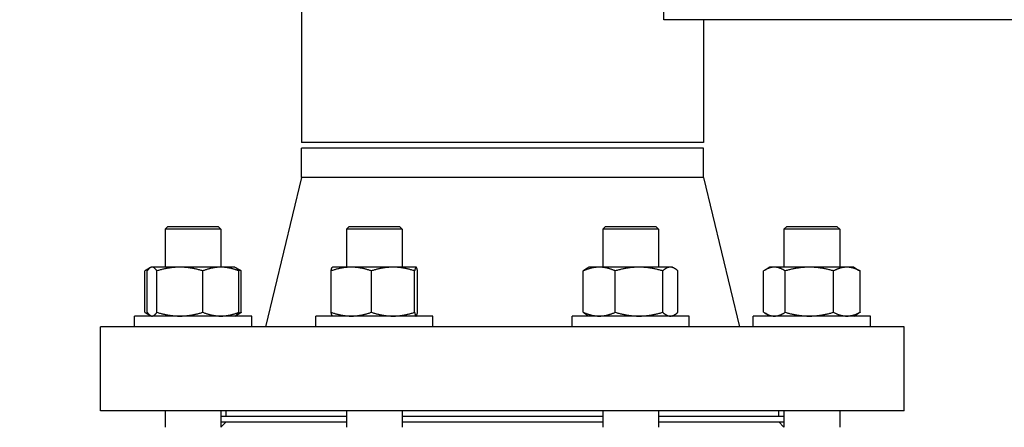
# Model space of a CAD drawing. Header units: inches. Extents: x 24 to 1128, y -69 to 748.
# Tile 298 of 656: x 349.75 to 360.78, y 608.86 to 613.42. Entities that reach past the tile are written whole.
import ezdxf

# ---------------------------------------------------------------- set-up
doc = ezdxf.new("R2010")
doc.units = ezdxf.units.IN
doc.header["$LTSCALE"] = 32
doc.header["$MEASUREMENT"] = 0
doc.layers.add('Dimension (ANSI)', color=7, linetype='Continuous', lineweight=25)
doc.layers.add('Visible (ANSI)', color=7, linetype='Continuous', lineweight=30)
doc.styles.add('Note Text (ANSI)', font='tahoma.ttf')
doc.dimstyles.new('SB Fraction-16 (ANSI)', dxfattribs={"dimscale": 32, "dimtxt": 0.125, "dimasz": 0.098425, "dimexe": 0.125, "dimexo": 0.0625, "dimgap": 0.031496, "dimtad": 0, "dimtih": 1, "dimtoh": 1, "dimdec": 4, "dimrnd": 1e-08, "dimzin": 0, "dimdsep": 46, "dimlunit": 5, "dimtxsty": 'Note Text (ANSI)', "dimcen": 0.09, "dimdle": 0.393701, "dimclrd": 256, "dimclre": 256, "dimclrt": 256, "dimadec": 0, "dimazin": 3, "dimtfac": 0.96, "dimtofl": 0, "dimtmove": 0, "dimatfit": 3, "dimfxl": 1, "dimfrac": 2, "dimtolj": 1, "dimtzin": 12, "dimlwd": -1, "dimlwe": -1, "dimarcsym": 0})

# ---------------------------------------------------------------- blocks, each defined once
blk = doc.blocks.new('*D18')
at = {"layer": 'Defpoints', "color": 0, "transparency": 16777216}
for p in [(468.781, 692.669), (316.974, 544.669), (468.781, 544.669)]:
    blk.add_point(p, dxfattribs=at)
at = {"layer": 'Dimension (ANSI)', "transparency": 16777216}
for p, q in [((466.781, 692.669), (312.974, 692.669)), ((316.974, 689.519), (316.974, 626.768)), ((316.974, 547.818), (316.974, 620.569)), ((466.781, 544.669), (312.974, 544.669))]:
    blk.add_line(p, q, dxfattribs=at)
for points in [[(316.449, 689.519), (317.499, 689.519), (316.974, 692.669)], [(316.449, 547.818), (317.499, 547.818), (316.974, 544.669)]]:
    blk.add_solid(points, dxfattribs=at)
at = {"layer": 'Dimension (ANSI)', "transparency": 16777216, "insert": (312.872, 625.76), "char_height": 4, "attachment_point": 1, "style": 'Note Text (ANSI)'}
blk.add_mtext('\\A1;148', dxfattribs=at)

msp = doc.modelspace()

# ---------------------------------------------------------------- linework, layer by layer
at = {"layer": 'Visible (ANSI)'}
for p, q in [((352.90563, 621.04353), (352.90563, 612.04353)), ((356.96443, 613.41853), (356.96443, 613.66853)), ((391.46555, 613.41853), (356.96443, 613.41853)), ((357.40563, 613.41853), (357.40563, 612.04353)), ((357.40563, 612.04353), (352.90563, 612.04353)), ((357.40563, 611.98103), (352.90563, 611.98103)), ((352.90563, 611.65436), (352.90563, 611.98103)), ((357.40563, 611.65436), (357.40563, 611.98103)), ((352.90563, 611.65436), (352.50063, 609.98103)), ((357.40563, 611.65436), (352.90563, 611.65436)), ((357.40563, 611.65436), (357.81063, 609.98103)), ((351.40988, 611.10603), (351.37858, 611.07473)), ((352.00358, 611.07473), (351.37858, 611.07473)), ((351.37858, 611.07473), (351.37858, 610.65003)), ((351.40988, 611.10603), (351.97228, 611.10603)), ((351.97228, 611.10603), (352.00358, 611.07473)), ((352.00358, 611.07473), (352.00358, 610.65003)), ((353.43937, 611.10603), (353.40807, 611.07473)), ((354.03307, 611.07473), (353.40807, 611.07473)), ((353.40807, 611.07473), (353.40807, 610.65003)), ((353.43937, 611.10603), (354.00177, 611.10603)), ((354.00177, 611.10603), (354.03307, 611.07473)), ((354.03307, 611.07473), (354.03307, 610.65003)), ((356.3095, 611.10603), (356.2782, 611.07473)), ((356.9032, 611.07473), (356.2782, 611.07473)), ((356.2782, 611.07473), (356.2782, 610.65003)), ((356.3095, 611.10603), (356.8719, 611.10603)), ((356.8719, 611.10603), (356.9032, 611.07473)), ((356.9032, 611.07473), (356.9032, 610.65003)), ((358.33898, 611.10603), (358.30768, 611.07473)), ((358.93268, 611.07473), (358.30768, 611.07473)), ((358.30768, 611.07473), (358.30768, 610.65003)), ((358.33898, 611.10603), (358.90138, 611.10603)), ((358.90138, 611.10603), (358.93268, 611.07473)), ((358.93268, 611.07473), (358.93268, 610.65003)), ((351.21262, 610.64442), (351.16699, 610.61808)), ((351.22233, 610.65003), (351.21262, 610.64442)), ((351.23186, 610.65003), (351.22233, 610.65003)), ((351.54288, 610.65003), (351.23186, 610.65003)), ((352.00211, 610.65003), (351.54288, 610.65003)), ((352.15983, 610.65003), (352.00211, 610.65003)), ((352.15983, 610.65003), (352.16955, 610.64442)), ((352.16955, 610.64442), (352.21518, 610.61808)), ((353.25182, 610.65003), (353.25098, 610.64954)), ((353.46232, 610.65003), (353.25182, 610.65003)), ((353.93022, 610.65003), (353.46232, 610.65003)), ((354.18848, 610.65003), (353.93022, 610.65003)), ((354.18932, 610.65003), (354.18848, 610.65003)), ((354.18932, 610.65003), (354.19016, 610.64954)), ((356.12195, 610.65003), (356.0966, 610.6354)), ((356.23999, 610.65003), (356.12195, 610.65003)), ((356.6847, 610.65003), (356.23999, 610.65003)), ((357.0354, 610.65003), (356.6847, 610.65003)), ((357.05945, 610.65003), (357.0354, 610.65003)), ((357.05945, 610.65003), (357.08479, 610.6354)), ((358.15143, 610.65003), (358.09609, 610.61808)), ((358.20093, 610.65003), (358.15143, 610.65003)), ((358.59212, 610.65003), (358.20093, 610.65003)), ((359.01137, 610.65003), (358.59212, 610.65003)), ((359.08893, 610.65003), (359.01137, 610.65003)), ((359.08893, 610.65003), (359.14427, 610.61808)), ((351.15079, 610.1449), (351.15079, 610.60816)), ((351.17759, 610.1449), (351.17759, 610.60816)), ((351.28613, 610.1449), (351.28613, 610.60816)), ((351.79963, 610.1449), (351.79963, 610.60816)), ((352.20458, 610.1449), (352.20458, 610.60816)), ((352.23138, 610.1449), (352.23138, 610.60816)), ((353.23646, 610.1449), (353.23646, 610.60816)), ((353.68817, 610.1449), (353.68817, 610.60816)), ((354.17228, 610.1449), (354.17228, 610.60816)), ((354.20468, 610.1449), (354.20468, 610.60816)), ((356.06042, 610.1449), (356.06042, 610.60816)), ((356.41956, 610.1449), (356.41956, 610.60816)), ((356.94983, 610.1449), (356.94983, 610.60816)), ((357.12097, 610.1449), (357.12097, 610.60816)), ((358.07989, 610.1449), (358.07989, 610.60816)), ((358.32197, 610.1449), (358.32197, 610.60816)), ((358.86227, 610.1449), (358.86227, 610.60816)), ((359.16048, 610.1449), (359.16048, 610.60816)), ((352.34733, 610.10303), (351.03483, 610.10303)), ((351.03483, 609.98103), (351.03483, 610.10303)), ((351.21262, 610.10864), (351.16699, 610.13498)), ((351.22233, 610.10303), (351.21262, 610.10864)), ((352.15983, 610.10303), (352.16955, 610.10864)), ((352.16955, 610.10864), (352.21518, 610.13498)), ((352.34733, 609.98103), (352.34733, 610.10303)), ((354.37682, 610.10303), (353.06432, 610.10303)), ((353.06432, 609.98103), (353.06432, 610.10303)), ((353.25182, 610.10303), (353.25098, 610.10352)), ((354.18932, 610.10303), (354.19016, 610.10352)), ((354.37682, 609.98103), (354.37682, 610.10303)), ((357.24695, 610.10303), (355.93445, 610.10303)), ((355.93445, 609.98103), (355.93445, 610.10303)), ((356.12195, 610.10303), (356.0966, 610.11766)), ((357.05945, 610.10303), (357.08479, 610.11766)), ((357.24695, 609.98103), (357.24695, 610.10303)), ((359.27643, 610.10303), (357.96393, 610.10303)), ((357.96393, 609.98103), (357.96393, 610.10303)), ((358.15143, 610.10303), (358.09609, 610.13498)), ((359.08893, 610.10303), (359.14427, 610.13498)), ((359.27643, 609.98103), (359.27643, 610.10303)), ((359.65563, 609.98103), (350.65563, 609.98103)), ((350.65563, 609.04103), (350.65563, 609.98103)), ((359.65563, 609.04103), (359.65563, 609.98103)), ((359.65563, 609.04103), (350.65563, 609.04103)), ((351.37858, 609.04103), (351.37858, 608.85853)), ((352.00358, 609.04103), (352.00358, 608.85853)), ((353.40807, 608.98103), (352.00358, 608.98103)), ((352.06063, 608.98103), (352.06063, 609.04103)), ((353.40807, 609.04103), (353.40807, 608.85853)), ((354.03307, 609.04103), (354.03307, 608.85853)), ((356.2782, 608.98103), (354.03307, 608.98103)), ((356.2782, 609.04103), (356.2782, 608.85853)), ((356.9032, 609.04103), (356.9032, 608.85853)), ((358.30768, 608.98103), (356.9032, 608.98103)), ((358.25063, 608.98103), (358.25063, 609.04103)), ((358.30768, 609.04103), (358.30768, 608.85853)), ((358.93268, 609.04103), (358.93268, 608.85853)), ((352.00358, 608.91853), (353.40807, 608.91853)), ((352.06063, 608.91853), (352.00358, 608.86148)), ((354.03307, 608.91853), (356.2782, 608.91853)), ((356.9032, 608.91853), (358.30768, 608.91853)), ((358.25063, 608.91853), (358.30768, 608.86148))]:
    msp.add_line(p, q, dxfattribs=at)
for points, weights in [([(351.19936, 610.63432), (351.17614, 610.62452), (351.15079, 610.60816)], [1.01791936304, 1.01449643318, 1]), ([(351.23186, 610.65003), (351.20667, 610.65003), (351.17759, 610.60816)], [1, 1.0379548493, 1]), ([(351.28613, 610.60816), (351.25704, 610.65003), (351.23186, 610.65003)], [1, 1.0379548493, 1]), ([(351.54288, 610.65003), (351.42372, 610.65003), (351.28613, 610.60816)], [1, 1.0379548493, 1]), ([(351.79963, 610.60816), (351.66204, 610.65003), (351.54288, 610.65003)], [1, 1.0379548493, 1]), ([(352.00211, 610.65003), (351.90813, 610.65003), (351.79963, 610.60816)], [1, 1.0379548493, 1]), ([(352.20458, 610.60816), (352.09608, 610.65003), (352.00211, 610.65003)], [1, 1.0379548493, 1]), ([(352.16955, 610.64442), (352.18599, 610.63493), (352.20458, 610.60816)], [1.01768117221, 1.02393721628, 1]), ([(352.23138, 610.60816), (352.20963, 610.61956), (352.18925, 610.62773)], [1, 1.01005189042, 1.01477953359]), ([(352.21518, 610.61808), (352.22315, 610.61348), (352.23138, 610.60816)], [1.00817877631, 1.00466202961, 1]), ([(353.46232, 610.65003), (353.3575, 610.65003), (353.23646, 610.60816)], [1, 1.0379548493, 1]), ([(353.23646, 610.60816), (353.24423, 610.64565), (353.25098, 610.64954)], [1, 1.03384986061, 1.00732203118]), ([(353.68817, 610.60816), (353.56713, 610.65003), (353.46232, 610.65003)], [1, 1.0379548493, 1]), ([(353.93022, 610.65003), (353.81789, 610.65003), (353.68817, 610.60816)], [1, 1.0379548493, 1]), ([(354.17228, 610.60816), (354.04256, 610.65003), (353.93022, 610.65003)], [1, 1.0379548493, 1]), ([(354.18848, 610.65003), (354.18096, 610.65003), (354.17228, 610.60816)], [1, 1.0379548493, 1]), ([(354.20468, 610.60816), (354.196, 610.65003), (354.18848, 610.65003)], [1, 1.0379548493, 1]), ([(356.23999, 610.65003), (356.15665, 610.65003), (356.06042, 610.60816)], [1, 1.0379548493, 1]), ([(356.06042, 610.60816), (356.07934, 610.62543), (356.0966, 610.6354)], [1, 1.01531135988, 1.01826921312]), ([(356.41956, 610.60816), (356.32333, 610.65003), (356.23999, 610.65003)], [1, 1.0379548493, 1]), ([(356.6847, 610.65003), (356.56165, 610.65003), (356.41956, 610.60816)], [1, 1.0379548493, 1]), ([(356.94983, 610.60816), (356.80775, 610.65003), (356.6847, 610.65003)], [1, 1.0379548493, 1]), ([(357.0354, 610.65003), (356.99569, 610.65003), (356.94983, 610.60816)], [1, 1.0379548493, 1]), ([(357.12097, 610.60816), (357.07511, 610.65003), (357.0354, 610.65003)], [1, 1.0379548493, 1]), ([(358.20093, 610.65003), (358.14475, 610.65003), (358.07989, 610.60816)], [1, 1.0379548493, 1]), ([(358.32197, 610.60816), (358.25711, 610.65003), (358.20093, 610.65003)], [1, 1.0379548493, 1]), ([(358.59212, 610.65003), (358.46675, 610.65003), (358.32197, 610.60816)], [1, 1.0379548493, 1]), ([(358.86227, 610.60816), (358.7175, 610.65003), (358.59212, 610.65003)], [1, 1.0379548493, 1]), ([(359.01137, 610.65003), (358.94217, 610.65003), (358.86227, 610.60816)], [1, 1.0379548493, 1]), ([(359.16048, 610.60816), (359.08057, 610.65003), (359.01137, 610.65003)], [1, 1.0379548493, 1]), ([(359.14427, 610.61808), (359.15224, 610.61348), (359.16048, 610.60816)], [1.00817877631, 1.00466202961, 1]), ([(351.15079, 610.1449), (351.17614, 610.12854), (351.19936, 610.11874)], [1, 1.01449643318, 1.01791936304]), ([(351.17759, 610.1449), (351.20667, 610.10303), (351.23186, 610.10303)], [1, 1.0379548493, 1]), ([(351.23186, 610.10303), (351.25704, 610.10303), (351.28613, 610.1449)], [1, 1.0379548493, 1]), ([(351.28613, 610.1449), (351.42372, 610.10303), (351.54288, 610.10303)], [1, 1.0379548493, 1]), ([(351.54288, 610.10303), (351.66204, 610.10303), (351.79963, 610.1449)], [1, 1.0379548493, 1]), ([(351.79963, 610.1449), (351.90813, 610.10303), (352.00211, 610.10303)], [1, 1.0379548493, 1]), ([(352.00211, 610.10303), (352.09608, 610.10303), (352.20458, 610.1449)], [1, 1.0379548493, 1]), ([(352.20458, 610.1449), (352.18599, 610.11813), (352.16955, 610.10864)], [1, 1.02393721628, 1.01768117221]), ([(352.18925, 610.12533), (352.20963, 610.1335), (352.23138, 610.1449)], [1.01477953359, 1.01005189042, 1]), ([(352.23138, 610.1449), (352.22315, 610.13958), (352.21518, 610.13498)], [1, 1.00466202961, 1.00817877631]), ([(353.25098, 610.10352), (353.24423, 610.10741), (353.23646, 610.1449)], [1.00732203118, 1.03384986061, 1]), ([(353.23646, 610.1449), (353.3575, 610.10303), (353.46232, 610.10303)], [1, 1.0379548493, 1]), ([(353.46232, 610.10303), (353.56713, 610.10303), (353.68817, 610.1449)], [1, 1.0379548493, 1]), ([(353.68817, 610.1449), (353.81789, 610.10303), (353.93022, 610.10303)], [1, 1.0379548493, 1]), ([(353.93022, 610.10303), (354.04256, 610.10303), (354.17228, 610.1449)], [1, 1.0379548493, 1]), ([(354.17228, 610.1449), (354.18096, 610.10303), (354.18848, 610.10303)], [1, 1.0379548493, 1]), ([(354.18848, 610.10303), (354.196, 610.10303), (354.20468, 610.1449)], [1, 1.0379548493, 1]), ([(356.0966, 610.11766), (356.07934, 610.12763), (356.06042, 610.1449)], [1.01826921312, 1.01531135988, 1]), ([(356.06042, 610.1449), (356.15665, 610.10303), (356.23999, 610.10303)], [1, 1.0379548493, 1]), ([(356.23999, 610.10303), (356.32333, 610.10303), (356.41956, 610.1449)], [1, 1.0379548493, 1]), ([(356.41956, 610.1449), (356.56165, 610.10303), (356.6847, 610.10303)], [1, 1.0379548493, 1]), ([(356.6847, 610.10303), (356.80775, 610.10303), (356.94983, 610.1449)], [1, 1.0379548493, 1]), ([(356.94983, 610.1449), (356.99569, 610.10303), (357.0354, 610.10303)], [1, 1.0379548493, 1]), ([(357.0354, 610.10303), (357.07511, 610.10303), (357.12097, 610.1449)], [1, 1.0379548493, 1]), ([(358.07989, 610.1449), (358.14475, 610.10303), (358.20093, 610.10303)], [1, 1.0379548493, 1]), ([(358.20093, 610.10303), (358.25711, 610.10303), (358.32197, 610.1449)], [1, 1.0379548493, 1]), ([(358.32197, 610.1449), (358.46675, 610.10303), (358.59212, 610.10303)], [1, 1.0379548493, 1]), ([(358.59212, 610.10303), (358.7175, 610.10303), (358.86227, 610.1449)], [1, 1.0379548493, 1]), ([(358.86227, 610.1449), (358.94217, 610.10303), (359.01137, 610.10303)], [1, 1.0379548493, 1]), ([(359.01137, 610.10303), (359.08057, 610.10303), (359.16048, 610.1449)], [1, 1.0379548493, 1]), ([(359.16048, 610.1449), (359.15224, 610.13958), (359.14427, 610.13498)], [1, 1.00466202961, 1.00817877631])]:
    msp.add_rational_spline(points, weights, degree=2, dxfattribs=at)

# ---------------------------------------------------------------- dimensions: what is measured, and where the dimension line sits
at = {"layer": 'Dimension (ANSI)'}
dim = msp.add_linear_dim(base=(316.97435, 544.66853), p1=(468.78063, 692.66853), p2=(468.78063, 544.66853), angle=90, dimstyle='SB Fraction-16 (ANSI)', override={"dimgap": 0.031496, "dimdec": 4, "dimtol": 0, "dimlim": 0, "dimtp": 0, "dimtm": 0, "dimtdec": 2, "dimatfit": 1}, dxfattribs=at)
dim.commit()
dim.dimension.update_dxf_attribs({"geometry": '*D18', "text_midpoint": (316.97435, 623.66853), "dimtype": 160})

doc.saveas('drawing.dxf')
